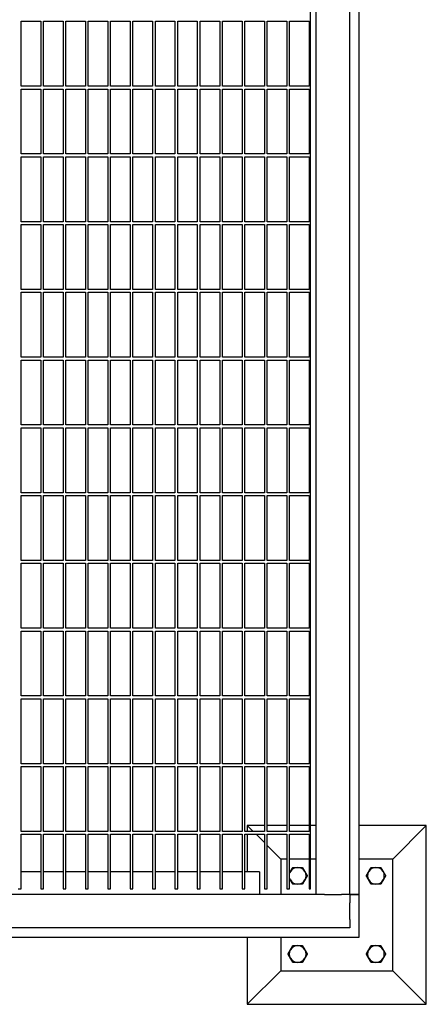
# Model space of a CAD drawing. Header units: inches. Extents: x 5 to 1128, y -85 to 748.
# Tile 663 of 689: x 797 to 815, y 550 to 594. Entities that reach past the tile are written whole.
import ezdxf

# ---------------------------------------------------------------- set-up
doc = ezdxf.new("R2010")
doc.units = ezdxf.units.IN
doc.header["$LTSCALE"] = 32
doc.header["$MEASUREMENT"] = 0
doc.layers.add('Visible (ANSI)', color=7, linetype='Continuous', lineweight=30)

msp = doc.modelspace()

# ---------------------------------------------------------------- linework, layer by layer
at = {"layer": 'Visible (ANSI)'}
for p, q in [((809.86063, 554.85978), (809.86063, 633.35978)), ((811.36063, 554.85978), (811.36063, 632.60978)), ((811.78063, 554.85978), (811.78063, 632.60978)), ((809.61063, 555.10978), (809.61063, 632.0653)), ((796.67313, 591.01603), (796.67313, 593.92228)), ((796.67313, 593.92228), (797.54813, 593.92228)), ((797.54813, 593.92228), (797.54813, 591.01603)), ((797.67313, 591.01603), (797.67313, 593.92228)), ((797.67313, 593.92228), (798.54813, 593.92228)), ((798.54813, 593.92228), (798.54813, 591.01603)), ((798.67313, 591.01603), (798.67313, 593.92228)), ((798.67313, 593.92228), (799.54813, 593.92228)), ((799.54813, 593.92228), (799.54813, 591.01603)), ((799.67313, 591.01603), (799.67313, 593.92228)), ((799.67313, 593.92228), (800.54813, 593.92228)), ((800.54813, 593.92228), (800.54813, 591.01603)), ((800.67313, 591.01603), (800.67313, 593.92228)), ((800.67313, 593.92228), (801.54813, 593.92228)), ((801.54813, 593.92228), (801.54813, 591.01603)), ((801.67313, 591.01603), (801.67313, 593.92228)), ((801.67313, 593.92228), (802.54813, 593.92228)), ((802.54813, 593.92228), (802.54813, 591.01603)), ((802.67313, 591.01603), (802.67313, 593.92228)), ((802.67313, 593.92228), (803.54813, 593.92228)), ((803.54813, 593.92228), (803.54813, 591.01603)), ((803.67313, 591.01603), (803.67313, 593.92228)), ((803.67313, 593.92228), (804.54813, 593.92228)), ((804.54813, 593.92228), (804.54813, 591.01603)), ((804.67313, 591.01603), (804.67313, 593.92228)), ((804.67313, 593.92228), (805.54813, 593.92228)), ((805.54813, 593.92228), (805.54813, 591.01603)), ((805.67313, 591.01603), (805.67313, 593.92228)), ((805.67313, 593.92228), (806.54813, 593.92228)), ((806.54813, 593.92228), (806.54813, 591.01603)), ((806.67313, 591.01603), (806.67313, 593.92228)), ((806.67313, 593.92228), (807.54813, 593.92228)), ((807.54813, 593.92228), (807.54813, 591.01603)), ((807.67313, 591.01603), (807.67313, 593.92228)), ((807.67313, 593.92228), (808.54813, 593.92228)), ((808.54813, 593.92228), (808.54813, 591.01603)), ((808.67313, 591.01603), (808.67313, 593.92228)), ((808.67313, 593.92228), (809.54813, 593.92228)), ((809.54813, 593.92228), (809.54813, 591.01603)), ((797.54813, 591.01603), (796.67313, 591.01603)), ((796.67313, 587.98478), (796.67313, 590.89103)), ((796.67313, 590.89103), (797.54813, 590.89103)), ((797.54813, 590.89103), (797.54813, 587.98478)), ((798.54813, 591.01603), (797.67313, 591.01603)), ((797.67313, 587.98478), (797.67313, 590.89103)), ((797.67313, 590.89103), (798.54813, 590.89103)), ((798.54813, 590.89103), (798.54813, 587.98478)), ((799.54813, 591.01603), (798.67313, 591.01603)), ((798.67313, 587.98478), (798.67313, 590.89103)), ((798.67313, 590.89103), (799.54813, 590.89103)), ((799.54813, 590.89103), (799.54813, 587.98478)), ((800.54813, 591.01603), (799.67313, 591.01603)), ((799.67313, 587.98478), (799.67313, 590.89103)), ((799.67313, 590.89103), (800.54813, 590.89103)), ((800.54813, 590.89103), (800.54813, 587.98478)), ((801.54813, 591.01603), (800.67313, 591.01603)), ((800.67313, 587.98478), (800.67313, 590.89103)), ((800.67313, 590.89103), (801.54813, 590.89103)), ((801.54813, 590.89103), (801.54813, 587.98478)), ((802.54813, 591.01603), (801.67313, 591.01603)), ((801.67313, 587.98478), (801.67313, 590.89103)), ((801.67313, 590.89103), (802.54813, 590.89103)), ((802.54813, 590.89103), (802.54813, 587.98478)), ((803.54813, 591.01603), (802.67313, 591.01603)), ((802.67313, 587.98478), (802.67313, 590.89103)), ((802.67313, 590.89103), (803.54813, 590.89103)), ((803.54813, 590.89103), (803.54813, 587.98478)), ((804.54813, 591.01603), (803.67313, 591.01603)), ((803.67313, 587.98478), (803.67313, 590.89103)), ((803.67313, 590.89103), (804.54813, 590.89103)), ((804.54813, 590.89103), (804.54813, 587.98478)), ((805.54813, 591.01603), (804.67313, 591.01603)), ((804.67313, 587.98478), (804.67313, 590.89103)), ((804.67313, 590.89103), (805.54813, 590.89103)), ((805.54813, 590.89103), (805.54813, 587.98478)), ((806.54813, 591.01603), (805.67313, 591.01603)), ((805.67313, 587.98478), (805.67313, 590.89103)), ((805.67313, 590.89103), (806.54813, 590.89103)), ((806.54813, 590.89103), (806.54813, 587.98478)), ((807.54813, 591.01603), (806.67313, 591.01603)), ((806.67313, 587.98478), (806.67313, 590.89103)), ((806.67313, 590.89103), (807.54813, 590.89103)), ((807.54813, 590.89103), (807.54813, 587.98478)), ((808.54813, 591.01603), (807.67313, 591.01603)), ((807.67313, 587.98478), (807.67313, 590.89103)), ((807.67313, 590.89103), (808.54813, 590.89103)), ((808.54813, 590.89103), (808.54813, 587.98478)), ((809.54813, 591.01603), (808.67313, 591.01603)), ((808.67313, 587.98478), (808.67313, 590.89103)), ((808.67313, 590.89103), (809.54813, 590.89103)), ((809.54813, 590.89103), (809.54813, 587.98478)), ((797.54813, 587.98478), (796.67313, 587.98478)), ((796.67313, 584.95353), (796.67313, 587.85978)), ((796.67313, 587.85978), (797.54813, 587.85978)), ((797.54813, 587.85978), (797.54813, 584.95353)), ((798.54813, 587.98478), (797.67313, 587.98478)), ((797.67313, 584.95353), (797.67313, 587.85978)), ((797.67313, 587.85978), (798.54813, 587.85978)), ((798.54813, 587.85978), (798.54813, 584.95353)), ((799.54813, 587.98478), (798.67313, 587.98478)), ((798.67313, 584.95353), (798.67313, 587.85978)), ((798.67313, 587.85978), (799.54813, 587.85978)), ((799.54813, 587.85978), (799.54813, 584.95353)), ((800.54813, 587.98478), (799.67313, 587.98478)), ((799.67313, 584.95353), (799.67313, 587.85978)), ((799.67313, 587.85978), (800.54813, 587.85978)), ((800.54813, 587.85978), (800.54813, 584.95353)), ((801.54813, 587.98478), (800.67313, 587.98478)), ((800.67313, 584.95353), (800.67313, 587.85978)), ((800.67313, 587.85978), (801.54813, 587.85978)), ((801.54813, 587.85978), (801.54813, 584.95353)), ((802.54813, 587.98478), (801.67313, 587.98478)), ((801.67313, 584.95353), (801.67313, 587.85978)), ((801.67313, 587.85978), (802.54813, 587.85978)), ((802.54813, 587.85978), (802.54813, 584.95353)), ((803.54813, 587.98478), (802.67313, 587.98478)), ((802.67313, 584.95353), (802.67313, 587.85978)), ((802.67313, 587.85978), (803.54813, 587.85978)), ((803.54813, 587.85978), (803.54813, 584.95353)), ((804.54813, 587.98478), (803.67313, 587.98478)), ((803.67313, 584.95353), (803.67313, 587.85978)), ((803.67313, 587.85978), (804.54813, 587.85978)), ((804.54813, 587.85978), (804.54813, 584.95353)), ((805.54813, 587.98478), (804.67313, 587.98478)), ((804.67313, 584.95353), (804.67313, 587.85978)), ((804.67313, 587.85978), (805.54813, 587.85978)), ((805.54813, 587.85978), (805.54813, 584.95353)), ((806.54813, 587.98478), (805.67313, 587.98478)), ((805.67313, 584.95353), (805.67313, 587.85978)), ((805.67313, 587.85978), (806.54813, 587.85978)), ((806.54813, 587.85978), (806.54813, 584.95353)), ((807.54813, 587.98478), (806.67313, 587.98478)), ((806.67313, 584.95353), (806.67313, 587.85978)), ((806.67313, 587.85978), (807.54813, 587.85978)), ((807.54813, 587.85978), (807.54813, 584.95353)), ((808.54813, 587.98478), (807.67313, 587.98478)), ((807.67313, 584.95353), (807.67313, 587.85978)), ((807.67313, 587.85978), (808.54813, 587.85978)), ((808.54813, 587.85978), (808.54813, 584.95353)), ((809.54813, 587.98478), (808.67313, 587.98478)), ((808.67313, 584.95353), (808.67313, 587.85978)), ((808.67313, 587.85978), (809.54813, 587.85978)), ((809.54813, 587.85978), (809.54813, 584.95353)), ((797.54813, 584.95353), (796.67313, 584.95353)), ((796.67313, 581.92228), (796.67313, 584.82853)), ((796.67313, 584.82853), (797.54813, 584.82853)), ((797.54813, 584.82853), (797.54813, 581.92228)), ((798.54813, 584.95353), (797.67313, 584.95353)), ((797.67313, 581.92228), (797.67313, 584.82853)), ((797.67313, 584.82853), (798.54813, 584.82853)), ((798.54813, 584.82853), (798.54813, 581.92228)), ((799.54813, 584.95353), (798.67313, 584.95353)), ((798.67313, 581.92228), (798.67313, 584.82853)), ((798.67313, 584.82853), (799.54813, 584.82853)), ((799.54813, 584.82853), (799.54813, 581.92228)), ((800.54813, 584.95353), (799.67313, 584.95353)), ((799.67313, 581.92228), (799.67313, 584.82853)), ((799.67313, 584.82853), (800.54813, 584.82853)), ((800.54813, 584.82853), (800.54813, 581.92228)), ((801.54813, 584.95353), (800.67313, 584.95353)), ((800.67313, 581.92228), (800.67313, 584.82853)), ((800.67313, 584.82853), (801.54813, 584.82853)), ((801.54813, 584.82853), (801.54813, 581.92228)), ((802.54813, 584.95353), (801.67313, 584.95353)), ((801.67313, 581.92228), (801.67313, 584.82853)), ((801.67313, 584.82853), (802.54813, 584.82853)), ((802.54813, 584.82853), (802.54813, 581.92228)), ((803.54813, 584.95353), (802.67313, 584.95353)), ((802.67313, 581.92228), (802.67313, 584.82853)), ((802.67313, 584.82853), (803.54813, 584.82853)), ((803.54813, 584.82853), (803.54813, 581.92228)), ((804.54813, 584.95353), (803.67313, 584.95353)), ((803.67313, 581.92228), (803.67313, 584.82853)), ((803.67313, 584.82853), (804.54813, 584.82853)), ((804.54813, 584.82853), (804.54813, 581.92228)), ((805.54813, 584.95353), (804.67313, 584.95353)), ((804.67313, 581.92228), (804.67313, 584.82853)), ((804.67313, 584.82853), (805.54813, 584.82853)), ((805.54813, 584.82853), (805.54813, 581.92228)), ((806.54813, 584.95353), (805.67313, 584.95353)), ((805.67313, 581.92228), (805.67313, 584.82853)), ((805.67313, 584.82853), (806.54813, 584.82853)), ((806.54813, 584.82853), (806.54813, 581.92228)), ((807.54813, 584.95353), (806.67313, 584.95353)), ((806.67313, 581.92228), (806.67313, 584.82853)), ((806.67313, 584.82853), (807.54813, 584.82853)), ((807.54813, 584.82853), (807.54813, 581.92228)), ((808.54813, 584.95353), (807.67313, 584.95353)), ((807.67313, 581.92228), (807.67313, 584.82853)), ((807.67313, 584.82853), (808.54813, 584.82853)), ((808.54813, 584.82853), (808.54813, 581.92228)), ((809.54813, 584.95353), (808.67313, 584.95353)), ((808.67313, 581.92228), (808.67313, 584.82853)), ((808.67313, 584.82853), (809.54813, 584.82853)), ((809.54813, 584.82853), (809.54813, 581.92228)), ((797.54813, 581.92228), (796.67313, 581.92228)), ((796.67313, 578.89103), (796.67313, 581.79728)), ((796.67313, 581.79728), (797.54813, 581.79728)), ((797.54813, 581.79728), (797.54813, 578.89103)), ((798.54813, 581.92228), (797.67313, 581.92228)), ((797.67313, 578.89103), (797.67313, 581.79728)), ((797.67313, 581.79728), (798.54813, 581.79728)), ((798.54813, 581.79728), (798.54813, 578.89103)), ((799.54813, 581.92228), (798.67313, 581.92228)), ((798.67313, 578.89103), (798.67313, 581.79728)), ((798.67313, 581.79728), (799.54813, 581.79728)), ((799.54813, 581.79728), (799.54813, 578.89103)), ((800.54813, 581.92228), (799.67313, 581.92228)), ((799.67313, 578.89103), (799.67313, 581.79728)), ((799.67313, 581.79728), (800.54813, 581.79728)), ((800.54813, 581.79728), (800.54813, 578.89103)), ((801.54813, 581.92228), (800.67313, 581.92228)), ((800.67313, 578.89103), (800.67313, 581.79728)), ((800.67313, 581.79728), (801.54813, 581.79728)), ((801.54813, 581.79728), (801.54813, 578.89103)), ((802.54813, 581.92228), (801.67313, 581.92228)), ((801.67313, 578.89103), (801.67313, 581.79728)), ((801.67313, 581.79728), (802.54813, 581.79728)), ((802.54813, 581.79728), (802.54813, 578.89103)), ((803.54813, 581.92228), (802.67313, 581.92228)), ((802.67313, 578.89103), (802.67313, 581.79728)), ((802.67313, 581.79728), (803.54813, 581.79728)), ((803.54813, 581.79728), (803.54813, 578.89103)), ((804.54813, 581.92228), (803.67313, 581.92228)), ((803.67313, 578.89103), (803.67313, 581.79728)), ((803.67313, 581.79728), (804.54813, 581.79728)), ((804.54813, 581.79728), (804.54813, 578.89103)), ((805.54813, 581.92228), (804.67313, 581.92228)), ((804.67313, 578.89103), (804.67313, 581.79728)), ((804.67313, 581.79728), (805.54813, 581.79728)), ((805.54813, 581.79728), (805.54813, 578.89103)), ((806.54813, 581.92228), (805.67313, 581.92228)), ((805.67313, 578.89103), (805.67313, 581.79728)), ((805.67313, 581.79728), (806.54813, 581.79728)), ((806.54813, 581.79728), (806.54813, 578.89103)), ((807.54813, 581.92228), (806.67313, 581.92228)), ((806.67313, 578.89103), (806.67313, 581.79728)), ((806.67313, 581.79728), (807.54813, 581.79728)), ((807.54813, 581.79728), (807.54813, 578.89103)), ((808.54813, 581.92228), (807.67313, 581.92228)), ((807.67313, 578.89103), (807.67313, 581.79728)), ((807.67313, 581.79728), (808.54813, 581.79728)), ((808.54813, 581.79728), (808.54813, 578.89103)), ((809.54813, 581.92228), (808.67313, 581.92228)), ((808.67313, 578.89103), (808.67313, 581.79728)), ((808.67313, 581.79728), (809.54813, 581.79728)), ((809.54813, 581.79728), (809.54813, 578.89103)), ((797.54813, 578.89103), (796.67313, 578.89103)), ((798.54813, 578.89103), (797.67313, 578.89103)), ((799.54813, 578.89103), (798.67313, 578.89103)), ((800.54813, 578.89103), (799.67313, 578.89103)), ((801.54813, 578.89103), (800.67313, 578.89103)), ((802.54813, 578.89103), (801.67313, 578.89103)), ((803.54813, 578.89103), (802.67313, 578.89103)), ((804.54813, 578.89103), (803.67313, 578.89103)), ((805.54813, 578.89103), (804.67313, 578.89103)), ((806.54813, 578.89103), (805.67313, 578.89103)), ((807.54813, 578.89103), (806.67313, 578.89103)), ((808.54813, 578.89103), (807.67313, 578.89103)), ((809.54813, 578.89103), (808.67313, 578.89103)), ((796.67313, 575.85978), (796.67313, 578.76603)), ((796.67313, 578.76603), (797.54813, 578.76603)), ((797.54813, 578.76603), (797.54813, 575.85978)), ((797.67313, 575.85978), (797.67313, 578.76603)), ((797.67313, 578.76603), (798.54813, 578.76603)), ((798.54813, 578.76603), (798.54813, 575.85978)), ((798.67313, 575.85978), (798.67313, 578.76603)), ((798.67313, 578.76603), (799.54813, 578.76603)), ((799.54813, 578.76603), (799.54813, 575.85978)), ((799.67313, 575.85978), (799.67313, 578.76603)), ((799.67313, 578.76603), (800.54813, 578.76603)), ((800.54813, 578.76603), (800.54813, 575.85978)), ((800.67313, 575.85978), (800.67313, 578.76603)), ((800.67313, 578.76603), (801.54813, 578.76603)), ((801.54813, 578.76603), (801.54813, 575.85978)), ((801.67313, 575.85978), (801.67313, 578.76603)), ((801.67313, 578.76603), (802.54813, 578.76603)), ((802.54813, 578.76603), (802.54813, 575.85978)), ((802.67313, 575.85978), (802.67313, 578.76603)), ((802.67313, 578.76603), (803.54813, 578.76603)), ((803.54813, 578.76603), (803.54813, 575.85978)), ((803.67313, 575.85978), (803.67313, 578.76603)), ((803.67313, 578.76603), (804.54813, 578.76603)), ((804.54813, 578.76603), (804.54813, 575.85978)), ((804.67313, 575.85978), (804.67313, 578.76603)), ((804.67313, 578.76603), (805.54813, 578.76603)), ((805.54813, 578.76603), (805.54813, 575.85978)), ((805.67313, 575.85978), (805.67313, 578.76603)), ((805.67313, 578.76603), (806.54813, 578.76603)), ((806.54813, 578.76603), (806.54813, 575.85978)), ((806.67313, 575.85978), (806.67313, 578.76603)), ((806.67313, 578.76603), (807.54813, 578.76603)), ((807.54813, 578.76603), (807.54813, 575.85978)), ((807.67313, 575.85978), (807.67313, 578.76603)), ((807.67313, 578.76603), (808.54813, 578.76603)), ((808.54813, 578.76603), (808.54813, 575.85978)), ((808.67313, 575.85978), (808.67313, 578.76603)), ((808.67313, 578.76603), (809.54813, 578.76603)), ((809.54813, 578.76603), (809.54813, 575.85978)), ((797.54813, 575.85978), (796.67313, 575.85978)), ((798.54813, 575.85978), (797.67313, 575.85978)), ((799.54813, 575.85978), (798.67313, 575.85978)), ((800.54813, 575.85978), (799.67313, 575.85978)), ((801.54813, 575.85978), (800.67313, 575.85978)), ((802.54813, 575.85978), (801.67313, 575.85978)), ((803.54813, 575.85978), (802.67313, 575.85978)), ((804.54813, 575.85978), (803.67313, 575.85978)), ((805.54813, 575.85978), (804.67313, 575.85978)), ((806.54813, 575.85978), (805.67313, 575.85978)), ((807.54813, 575.85978), (806.67313, 575.85978)), ((808.54813, 575.85978), (807.67313, 575.85978)), ((809.54813, 575.85978), (808.67313, 575.85978)), ((796.67313, 572.82853), (796.67313, 575.73478)), ((796.67313, 575.73478), (797.54813, 575.73478)), ((797.54813, 575.73478), (797.54813, 572.82853)), ((797.67313, 572.82853), (797.67313, 575.73478)), ((797.67313, 575.73478), (798.54813, 575.73478)), ((798.54813, 575.73478), (798.54813, 572.82853)), ((798.67313, 572.82853), (798.67313, 575.73478)), ((798.67313, 575.73478), (799.54813, 575.73478)), ((799.54813, 575.73478), (799.54813, 572.82853)), ((799.67313, 572.82853), (799.67313, 575.73478)), ((799.67313, 575.73478), (800.54813, 575.73478)), ((800.54813, 575.73478), (800.54813, 572.82853)), ((800.67313, 572.82853), (800.67313, 575.73478)), ((800.67313, 575.73478), (801.54813, 575.73478)), ((801.54813, 575.73478), (801.54813, 572.82853)), ((801.67313, 572.82853), (801.67313, 575.73478)), ((801.67313, 575.73478), (802.54813, 575.73478)), ((802.54813, 575.73478), (802.54813, 572.82853)), ((802.67313, 572.82853), (802.67313, 575.73478)), ((802.67313, 575.73478), (803.54813, 575.73478)), ((803.54813, 575.73478), (803.54813, 572.82853)), ((803.67313, 572.82853), (803.67313, 575.73478)), ((803.67313, 575.73478), (804.54813, 575.73478)), ((804.54813, 575.73478), (804.54813, 572.82853)), ((804.67313, 572.82853), (804.67313, 575.73478)), ((804.67313, 575.73478), (805.54813, 575.73478)), ((805.54813, 575.73478), (805.54813, 572.82853)), ((805.67313, 572.82853), (805.67313, 575.73478)), ((805.67313, 575.73478), (806.54813, 575.73478)), ((806.54813, 575.73478), (806.54813, 572.82853)), ((806.67313, 572.82853), (806.67313, 575.73478)), ((806.67313, 575.73478), (807.54813, 575.73478)), ((807.54813, 575.73478), (807.54813, 572.82853)), ((807.67313, 572.82853), (807.67313, 575.73478)), ((807.67313, 575.73478), (808.54813, 575.73478)), ((808.54813, 575.73478), (808.54813, 572.82853)), ((808.67313, 572.82853), (808.67313, 575.73478)), ((808.67313, 575.73478), (809.54813, 575.73478)), ((809.54813, 575.73478), (809.54813, 572.82853)), ((797.54813, 572.82853), (796.67313, 572.82853)), ((796.67313, 569.79728), (796.67313, 572.70353)), ((796.67313, 572.70353), (797.54813, 572.70353)), ((797.54813, 572.70353), (797.54813, 569.79728)), ((798.54813, 572.82853), (797.67313, 572.82853)), ((797.67313, 569.79728), (797.67313, 572.70353)), ((797.67313, 572.70353), (798.54813, 572.70353)), ((798.54813, 572.70353), (798.54813, 569.79728)), ((799.54813, 572.82853), (798.67313, 572.82853)), ((798.67313, 569.79728), (798.67313, 572.70353)), ((798.67313, 572.70353), (799.54813, 572.70353)), ((799.54813, 572.70353), (799.54813, 569.79728)), ((800.54813, 572.82853), (799.67313, 572.82853)), ((799.67313, 569.79728), (799.67313, 572.70353)), ((799.67313, 572.70353), (800.54813, 572.70353)), ((800.54813, 572.70353), (800.54813, 569.79728)), ((801.54813, 572.82853), (800.67313, 572.82853)), ((800.67313, 569.79728), (800.67313, 572.70353)), ((800.67313, 572.70353), (801.54813, 572.70353)), ((801.54813, 572.70353), (801.54813, 569.79728)), ((802.54813, 572.82853), (801.67313, 572.82853)), ((801.67313, 569.79728), (801.67313, 572.70353)), ((801.67313, 572.70353), (802.54813, 572.70353)), ((802.54813, 572.70353), (802.54813, 569.79728)), ((803.54813, 572.82853), (802.67313, 572.82853)), ((802.67313, 569.79728), (802.67313, 572.70353)), ((802.67313, 572.70353), (803.54813, 572.70353)), ((803.54813, 572.70353), (803.54813, 569.79728)), ((804.54813, 572.82853), (803.67313, 572.82853)), ((803.67313, 569.79728), (803.67313, 572.70353)), ((803.67313, 572.70353), (804.54813, 572.70353)), ((804.54813, 572.70353), (804.54813, 569.79728)), ((805.54813, 572.82853), (804.67313, 572.82853)), ((804.67313, 569.79728), (804.67313, 572.70353)), ((804.67313, 572.70353), (805.54813, 572.70353)), ((805.54813, 572.70353), (805.54813, 569.79728)), ((806.54813, 572.82853), (805.67313, 572.82853)), ((805.67313, 569.79728), (805.67313, 572.70353)), ((805.67313, 572.70353), (806.54813, 572.70353)), ((806.54813, 572.70353), (806.54813, 569.79728)), ((807.54813, 572.82853), (806.67313, 572.82853)), ((806.67313, 569.79728), (806.67313, 572.70353)), ((806.67313, 572.70353), (807.54813, 572.70353)), ((807.54813, 572.70353), (807.54813, 569.79728)), ((808.54813, 572.82853), (807.67313, 572.82853)), ((807.67313, 569.79728), (807.67313, 572.70353)), ((807.67313, 572.70353), (808.54813, 572.70353)), ((808.54813, 572.70353), (808.54813, 569.79728)), ((809.54813, 572.82853), (808.67313, 572.82853)), ((808.67313, 569.79728), (808.67313, 572.70353)), ((808.67313, 572.70353), (809.54813, 572.70353)), ((809.54813, 572.70353), (809.54813, 569.79728)), ((797.54813, 569.79728), (796.67313, 569.79728)), ((796.67313, 566.76603), (796.67313, 569.67228)), ((796.67313, 569.67228), (797.54813, 569.67228)), ((797.54813, 569.67228), (797.54813, 566.76603)), ((798.54813, 569.79728), (797.67313, 569.79728)), ((797.67313, 566.76603), (797.67313, 569.67228)), ((797.67313, 569.67228), (798.54813, 569.67228)), ((798.54813, 569.67228), (798.54813, 566.76603)), ((799.54813, 569.79728), (798.67313, 569.79728)), ((798.67313, 566.76603), (798.67313, 569.67228)), ((798.67313, 569.67228), (799.54813, 569.67228)), ((799.54813, 569.67228), (799.54813, 566.76603)), ((800.54813, 569.79728), (799.67313, 569.79728)), ((799.67313, 566.76603), (799.67313, 569.67228)), ((799.67313, 569.67228), (800.54813, 569.67228)), ((800.54813, 569.67228), (800.54813, 566.76603)), ((801.54813, 569.79728), (800.67313, 569.79728)), ((800.67313, 566.76603), (800.67313, 569.67228)), ((800.67313, 569.67228), (801.54813, 569.67228)), ((801.54813, 569.67228), (801.54813, 566.76603)), ((802.54813, 569.79728), (801.67313, 569.79728)), ((801.67313, 566.76603), (801.67313, 569.67228)), ((801.67313, 569.67228), (802.54813, 569.67228)), ((802.54813, 569.67228), (802.54813, 566.76603)), ((803.54813, 569.79728), (802.67313, 569.79728)), ((802.67313, 566.76603), (802.67313, 569.67228)), ((802.67313, 569.67228), (803.54813, 569.67228)), ((803.54813, 569.67228), (803.54813, 566.76603)), ((804.54813, 569.79728), (803.67313, 569.79728)), ((803.67313, 566.76603), (803.67313, 569.67228)), ((803.67313, 569.67228), (804.54813, 569.67228)), ((804.54813, 569.67228), (804.54813, 566.76603)), ((805.54813, 569.79728), (804.67313, 569.79728)), ((804.67313, 566.76603), (804.67313, 569.67228)), ((804.67313, 569.67228), (805.54813, 569.67228)), ((805.54813, 569.67228), (805.54813, 566.76603)), ((806.54813, 569.79728), (805.67313, 569.79728)), ((805.67313, 566.76603), (805.67313, 569.67228)), ((805.67313, 569.67228), (806.54813, 569.67228)), ((806.54813, 569.67228), (806.54813, 566.76603)), ((807.54813, 569.79728), (806.67313, 569.79728)), ((806.67313, 566.76603), (806.67313, 569.67228)), ((806.67313, 569.67228), (807.54813, 569.67228)), ((807.54813, 569.67228), (807.54813, 566.76603)), ((808.54813, 569.79728), (807.67313, 569.79728)), ((807.67313, 566.76603), (807.67313, 569.67228)), ((807.67313, 569.67228), (808.54813, 569.67228)), ((808.54813, 569.67228), (808.54813, 566.76603)), ((809.54813, 569.79728), (808.67313, 569.79728)), ((808.67313, 566.76603), (808.67313, 569.67228)), ((808.67313, 569.67228), (809.54813, 569.67228)), ((809.54813, 569.67228), (809.54813, 566.76603)), ((797.54813, 566.76603), (796.67313, 566.76603)), ((796.67313, 563.73478), (796.67313, 566.64103)), ((796.67313, 566.64103), (797.54813, 566.64103)), ((797.54813, 566.64103), (797.54813, 563.73478)), ((798.54813, 566.76603), (797.67313, 566.76603)), ((797.67313, 563.73478), (797.67313, 566.64103)), ((797.67313, 566.64103), (798.54813, 566.64103)), ((798.54813, 566.64103), (798.54813, 563.73478)), ((799.54813, 566.76603), (798.67313, 566.76603)), ((798.67313, 563.73478), (798.67313, 566.64103)), ((798.67313, 566.64103), (799.54813, 566.64103)), ((799.54813, 566.64103), (799.54813, 563.73478)), ((800.54813, 566.76603), (799.67313, 566.76603)), ((799.67313, 563.73478), (799.67313, 566.64103)), ((799.67313, 566.64103), (800.54813, 566.64103)), ((800.54813, 566.64103), (800.54813, 563.73478)), ((801.54813, 566.76603), (800.67313, 566.76603)), ((800.67313, 563.73478), (800.67313, 566.64103)), ((800.67313, 566.64103), (801.54813, 566.64103)), ((801.54813, 566.64103), (801.54813, 563.73478)), ((802.54813, 566.76603), (801.67313, 566.76603)), ((801.67313, 563.73478), (801.67313, 566.64103)), ((801.67313, 566.64103), (802.54813, 566.64103)), ((802.54813, 566.64103), (802.54813, 563.73478)), ((803.54813, 566.76603), (802.67313, 566.76603)), ((802.67313, 563.73478), (802.67313, 566.64103)), ((802.67313, 566.64103), (803.54813, 566.64103)), ((803.54813, 566.64103), (803.54813, 563.73478)), ((804.54813, 566.76603), (803.67313, 566.76603)), ((803.67313, 563.73478), (803.67313, 566.64103)), ((803.67313, 566.64103), (804.54813, 566.64103)), ((804.54813, 566.64103), (804.54813, 563.73478)), ((805.54813, 566.76603), (804.67313, 566.76603)), ((804.67313, 563.73478), (804.67313, 566.64103)), ((804.67313, 566.64103), (805.54813, 566.64103)), ((805.54813, 566.64103), (805.54813, 563.73478)), ((806.54813, 566.76603), (805.67313, 566.76603)), ((805.67313, 563.73478), (805.67313, 566.64103)), ((805.67313, 566.64103), (806.54813, 566.64103)), ((806.54813, 566.64103), (806.54813, 563.73478)), ((807.54813, 566.76603), (806.67313, 566.76603)), ((806.67313, 563.73478), (806.67313, 566.64103)), ((806.67313, 566.64103), (807.54813, 566.64103)), ((807.54813, 566.64103), (807.54813, 563.73478)), ((808.54813, 566.76603), (807.67313, 566.76603)), ((807.67313, 563.73478), (807.67313, 566.64103)), ((807.67313, 566.64103), (808.54813, 566.64103)), ((808.54813, 566.64103), (808.54813, 563.73478)), ((809.54813, 566.76603), (808.67313, 566.76603)), ((808.67313, 563.73478), (808.67313, 566.64103)), ((808.67313, 566.64103), (809.54813, 566.64103)), ((809.54813, 566.64103), (809.54813, 563.73478)), ((797.54813, 563.73478), (796.67313, 563.73478)), ((796.67313, 560.70353), (796.67313, 563.60978)), ((796.67313, 563.60978), (797.54813, 563.60978)), ((797.54813, 563.60978), (797.54813, 560.70353)), ((798.54813, 563.73478), (797.67313, 563.73478)), ((797.67313, 560.70353), (797.67313, 563.60978)), ((797.67313, 563.60978), (798.54813, 563.60978)), ((798.54813, 563.60978), (798.54813, 560.70353)), ((799.54813, 563.73478), (798.67313, 563.73478)), ((798.67313, 560.70353), (798.67313, 563.60978)), ((798.67313, 563.60978), (799.54813, 563.60978)), ((799.54813, 563.60978), (799.54813, 560.70353)), ((800.54813, 563.73478), (799.67313, 563.73478)), ((799.67313, 560.70353), (799.67313, 563.60978)), ((799.67313, 563.60978), (800.54813, 563.60978)), ((800.54813, 563.60978), (800.54813, 560.70353)), ((801.54813, 563.73478), (800.67313, 563.73478)), ((800.67313, 560.70353), (800.67313, 563.60978)), ((800.67313, 563.60978), (801.54813, 563.60978)), ((801.54813, 563.60978), (801.54813, 560.70353)), ((802.54813, 563.73478), (801.67313, 563.73478)), ((801.67313, 560.70353), (801.67313, 563.60978)), ((801.67313, 563.60978), (802.54813, 563.60978)), ((802.54813, 563.60978), (802.54813, 560.70353)), ((803.54813, 563.73478), (802.67313, 563.73478)), ((802.67313, 560.70353), (802.67313, 563.60978)), ((802.67313, 563.60978), (803.54813, 563.60978)), ((803.54813, 563.60978), (803.54813, 560.70353)), ((804.54813, 563.73478), (803.67313, 563.73478)), ((803.67313, 560.70353), (803.67313, 563.60978)), ((803.67313, 563.60978), (804.54813, 563.60978)), ((804.54813, 563.60978), (804.54813, 560.70353)), ((805.54813, 563.73478), (804.67313, 563.73478)), ((804.67313, 560.70353), (804.67313, 563.60978)), ((804.67313, 563.60978), (805.54813, 563.60978)), ((805.54813, 563.60978), (805.54813, 560.70353)), ((806.54813, 563.73478), (805.67313, 563.73478)), ((805.67313, 560.70353), (805.67313, 563.60978)), ((805.67313, 563.60978), (806.54813, 563.60978)), ((806.54813, 563.60978), (806.54813, 560.70353)), ((807.54813, 563.73478), (806.67313, 563.73478)), ((806.67313, 560.70353), (806.67313, 563.60978)), ((806.67313, 563.60978), (807.54813, 563.60978)), ((807.54813, 563.60978), (807.54813, 560.70353)), ((808.54813, 563.73478), (807.67313, 563.73478)), ((807.67313, 560.70353), (807.67313, 563.60978)), ((807.67313, 563.60978), (808.54813, 563.60978)), ((808.54813, 563.60978), (808.54813, 560.70353)), ((809.54813, 563.73478), (808.67313, 563.73478)), ((808.67313, 560.70353), (808.67313, 563.60978)), ((808.67313, 563.60978), (809.54813, 563.60978)), ((809.54813, 563.60978), (809.54813, 560.70353)), ((797.54813, 560.70353), (796.67313, 560.70353)), ((796.67313, 557.67228), (796.67313, 560.57853)), ((796.67313, 560.57853), (797.54813, 560.57853)), ((797.54813, 560.57853), (797.54813, 557.67228)), ((798.54813, 560.70353), (797.67313, 560.70353)), ((797.67313, 557.67228), (797.67313, 560.57853)), ((797.67313, 560.57853), (798.54813, 560.57853)), ((798.54813, 560.57853), (798.54813, 557.67228)), ((799.54813, 560.70353), (798.67313, 560.70353)), ((798.67313, 557.67228), (798.67313, 560.57853)), ((798.67313, 560.57853), (799.54813, 560.57853)), ((799.54813, 560.57853), (799.54813, 557.67228)), ((800.54813, 560.70353), (799.67313, 560.70353)), ((799.67313, 557.67228), (799.67313, 560.57853)), ((799.67313, 560.57853), (800.54813, 560.57853)), ((800.54813, 560.57853), (800.54813, 557.67228)), ((801.54813, 560.70353), (800.67313, 560.70353)), ((800.67313, 557.67228), (800.67313, 560.57853)), ((800.67313, 560.57853), (801.54813, 560.57853)), ((801.54813, 560.57853), (801.54813, 557.67228)), ((802.54813, 560.70353), (801.67313, 560.70353)), ((801.67313, 557.67228), (801.67313, 560.57853)), ((801.67313, 560.57853), (802.54813, 560.57853)), ((802.54813, 560.57853), (802.54813, 557.67228)), ((803.54813, 560.70353), (802.67313, 560.70353)), ((802.67313, 557.67228), (802.67313, 560.57853)), ((802.67313, 560.57853), (803.54813, 560.57853)), ((803.54813, 560.57853), (803.54813, 557.67228)), ((804.54813, 560.70353), (803.67313, 560.70353)), ((803.67313, 557.67228), (803.67313, 560.57853)), ((803.67313, 560.57853), (804.54813, 560.57853)), ((804.54813, 560.57853), (804.54813, 557.67228)), ((805.54813, 560.70353), (804.67313, 560.70353)), ((804.67313, 557.67228), (804.67313, 560.57853)), ((804.67313, 560.57853), (805.54813, 560.57853)), ((805.54813, 560.57853), (805.54813, 557.67228)), ((806.54813, 560.70353), (805.67313, 560.70353)), ((805.67313, 557.67228), (805.67313, 560.57853)), ((805.67313, 560.57853), (806.54813, 560.57853)), ((806.54813, 560.57853), (806.54813, 557.67228)), ((807.54813, 560.70353), (806.67313, 560.70353)), ((806.67313, 557.67228), (806.67313, 560.57853)), ((806.67313, 560.57853), (807.54813, 560.57853)), ((807.54813, 560.57853), (807.54813, 557.67228)), ((808.54813, 560.70353), (807.67313, 560.70353)), ((807.67313, 557.67228), (807.67313, 560.57853)), ((807.67313, 560.57853), (808.54813, 560.57853)), ((808.54813, 560.57853), (808.54813, 557.67228)), ((809.54813, 560.70353), (808.67313, 560.70353)), ((808.67313, 557.67228), (808.67313, 560.57853)), ((808.67313, 560.57853), (809.54813, 560.57853)), ((809.54813, 560.57853), (809.54813, 557.67228)), ((807.54813, 557.93978), (806.78063, 557.93978)), ((807.04813, 557.67228), (806.78063, 557.93978)), ((806.78063, 557.93978), (806.78063, 557.67228)), ((808.54813, 557.93978), (807.67313, 557.93978)), ((809.54813, 557.93978), (808.67313, 557.93978)), ((809.86063, 557.93978), (809.61063, 557.93978)), ((814.78063, 557.93978), (811.78063, 557.93978)), ((813.28063, 556.43978), (814.78063, 557.93978)), ((814.78063, 549.93978), (814.78063, 557.93978)), ((797.54813, 557.67228), (796.67313, 557.67228)), ((796.67313, 555.10978), (796.67313, 557.54728)), ((796.67313, 557.54728), (797.54813, 557.54728)), ((797.54813, 557.54728), (797.54813, 555.10978)), ((798.54813, 557.67228), (797.67313, 557.67228)), ((797.67313, 555.10978), (797.67313, 557.54728)), ((797.67313, 557.54728), (798.54813, 557.54728)), ((798.54813, 557.54728), (798.54813, 555.10978)), ((799.54813, 557.67228), (798.67313, 557.67228)), ((798.67313, 555.10978), (798.67313, 557.54728)), ((798.67313, 557.54728), (799.54813, 557.54728)), ((799.54813, 557.54728), (799.54813, 555.10978)), ((800.54813, 557.67228), (799.67313, 557.67228)), ((799.67313, 555.10978), (799.67313, 557.54728)), ((799.67313, 557.54728), (800.54813, 557.54728)), ((800.54813, 557.54728), (800.54813, 555.10978)), ((801.54813, 557.67228), (800.67313, 557.67228)), ((800.67313, 555.10978), (800.67313, 557.54728)), ((800.67313, 557.54728), (801.54813, 557.54728)), ((801.54813, 557.54728), (801.54813, 555.10978)), ((802.54813, 557.67228), (801.67313, 557.67228)), ((801.67313, 555.10978), (801.67313, 557.54728)), ((801.67313, 557.54728), (802.54813, 557.54728)), ((802.54813, 557.54728), (802.54813, 555.10978)), ((803.54813, 557.67228), (802.67313, 557.67228)), ((802.67313, 555.10978), (802.67313, 557.54728)), ((802.67313, 557.54728), (803.54813, 557.54728)), ((803.54813, 557.54728), (803.54813, 555.10978)), ((804.54813, 557.67228), (803.67313, 557.67228)), ((803.67313, 555.10978), (803.67313, 557.54728)), ((803.67313, 557.54728), (804.54813, 557.54728)), ((804.54813, 557.54728), (804.54813, 555.10978)), ((805.54813, 557.67228), (804.67313, 557.67228)), ((804.67313, 555.10978), (804.67313, 557.54728)), ((804.67313, 557.54728), (805.54813, 557.54728)), ((805.54813, 557.54728), (805.54813, 555.10978)), ((806.54813, 557.67228), (805.67313, 557.67228)), ((805.67313, 555.10978), (805.67313, 557.54728)), ((805.67313, 557.54728), (806.54813, 557.54728)), ((806.54813, 557.54728), (806.54813, 555.10978)), ((807.54813, 557.67228), (806.67313, 557.67228)), ((806.67313, 555.10978), (806.67313, 557.54728)), ((806.67313, 557.54728), (807.54813, 557.54728)), ((806.78063, 557.54728), (806.78063, 555.85978)), ((807.54813, 557.17228), (807.17313, 557.54728)), ((807.54813, 557.54728), (807.54813, 555.10978)), ((808.54813, 557.67228), (807.67313, 557.67228)), ((807.67313, 555.10978), (807.67313, 557.54728)), ((807.67313, 557.54728), (808.54813, 557.54728)), ((808.54813, 557.54728), (808.54813, 555.10978)), ((809.54813, 557.67228), (808.67313, 557.67228)), ((808.67313, 555.10978), (808.67313, 557.54728)), ((808.67313, 557.54728), (809.54813, 557.54728)), ((809.54813, 557.54728), (809.54813, 555.10978)), ((808.28063, 556.43978), (807.67313, 557.04728)), ((808.28063, 556.43978), (808.28063, 554.85978)), ((808.54813, 556.43978), (808.28063, 556.43978)), ((809.54813, 556.43978), (808.67313, 556.43978)), ((809.86063, 556.43978), (809.61063, 556.43978)), ((813.28063, 556.43978), (811.78063, 556.43978)), ((813.28063, 551.43978), (813.28063, 556.43978)), ((797.54813, 555.85978), (796.67313, 555.85978)), ((798.54813, 555.85978), (797.67313, 555.85978)), ((799.54813, 555.85978), (798.67313, 555.85978)), ((800.54813, 555.85978), (799.67313, 555.85978)), ((801.54813, 555.85978), (800.67313, 555.85978)), ((802.54813, 555.85978), (801.67313, 555.85978)), ((803.54813, 555.85978), (802.67313, 555.85978)), ((804.54813, 555.85978), (803.67313, 555.85978)), ((805.54813, 555.85978), (804.67313, 555.85978)), ((806.54813, 555.85978), (805.67313, 555.85978)), ((807.32063, 555.85978), (806.67313, 555.85978)), ((807.32063, 555.85978), (807.32063, 554.85978)), ((796.54813, 555.10978), (796.67313, 555.10978)), ((797.54813, 555.10978), (797.67313, 555.10978)), ((798.54813, 555.10978), (798.67313, 555.10978)), ((799.54813, 555.10978), (799.67313, 555.10978)), ((800.54813, 555.10978), (800.67313, 555.10978)), ((801.54813, 555.10978), (801.67313, 555.10978)), ((802.54813, 555.10978), (802.67313, 555.10978)), ((803.54813, 555.10978), (803.67313, 555.10978)), ((804.54813, 555.10978), (804.67313, 555.10978)), ((805.54813, 555.10978), (805.67313, 555.10978)), ((806.54813, 555.10978), (806.67313, 555.10978)), ((807.54813, 555.10978), (807.67313, 555.10978)), ((808.54813, 555.10978), (808.67313, 555.10978)), ((809.54813, 555.10978), (809.61063, 555.10978)), ((809.86063, 554.85978), (771.86063, 554.85978)), ((810.23563, 554.85978), (809.86063, 554.85978)), ((810.23563, 554.85978), (810.98563, 554.85978)), ((811.36063, 554.85978), (810.98563, 554.85978)), ((811.78063, 554.85978), (811.36063, 554.85978)), ((811.36063, 554.85978), (811.78063, 554.85978)), ((811.36063, 554.85978), (811.36063, 554.48478)), ((811.78063, 552.93978), (811.78063, 554.85978)), ((811.36063, 553.73478), (811.36063, 554.48478)), ((811.36063, 553.35978), (771.86063, 553.35978)), ((811.36063, 553.73478), (811.36063, 553.35978)), ((766.78063, 552.93978), (811.78063, 552.93978)), ((806.78063, 552.93978), (806.78063, 549.93978)), ((808.28063, 552.93978), (808.28063, 551.43978)), ((808.28063, 551.43978), (806.78063, 549.93978)), ((808.28063, 551.43978), (813.28063, 551.43978)), ((813.28063, 551.43978), (814.78063, 549.93978)), ((806.78063, 549.93978), (814.78063, 549.93978))]:
    msp.add_line(p, q, dxfattribs=at)
for centre, start, end in [((809.03063, 555.68978), 90, 150), ((809.03063, 555.68978), 30, 90), ((812.53063, 555.68978), 90, 150), ((812.53063, 555.68978), 30, 90), ((809.03063, 555.68978), 150, 162.427054), ((809.03063, 555.68978), 197.572946, 210), ((809.03063, 555.68978), 330, 30), ((812.53063, 555.68978), 150, 210), ((812.53063, 555.68978), 330, 30), ((809.03063, 555.68978), 210, 270), ((809.03063, 555.68978), 270, 330), ((812.53063, 555.68978), 210, 270), ((812.53063, 555.68978), 270, 330), ((809.03063, 552.18978), 90, 150), ((809.03063, 552.18978), 30, 90), ((812.53063, 552.18978), 90, 150), ((812.53063, 552.18978), 30, 90), ((809.03063, 552.18978), 150, 210), ((809.03063, 552.18978), 210, 270), ((809.03063, 552.18978), 270, 330), ((809.03063, 552.18978), 330, 30), ((812.53063, 552.18978), 150, 210), ((812.53063, 552.18978), 210, 270), ((812.53063, 552.18978), 270, 330), ((812.53063, 552.18978), 330, 30)]:
    msp.add_arc(centre, 0.375, start, end, dxfattribs=at)
for points, weights in [([(808.70587, 555.87728), (808.75611, 555.9643), (808.81413, 556.06478)], [1, 1.0379548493, 1]), ([(808.81413, 556.06478), (808.93015, 556.06478), (809.03063, 556.06478)], [1, 1.0379548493, 1]), ([(809.03063, 556.06478), (809.13111, 556.06478), (809.24714, 556.06478)], [1, 1.0379548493, 1]), ([(809.24714, 556.06478), (809.30515, 555.9643), (809.35539, 555.87728)], [1, 1.0379548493, 1]), ([(812.20587, 555.87728), (812.25611, 555.9643), (812.31413, 556.06478)], [1, 1.0379548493, 1]), ([(812.31413, 556.06478), (812.43015, 556.06478), (812.53063, 556.06478)], [1, 1.0379548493, 1]), ([(812.53063, 556.06478), (812.63111, 556.06478), (812.74714, 556.06478)], [1, 1.0379548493, 1]), ([(812.74714, 556.06478), (812.80515, 555.9643), (812.85539, 555.87728)], [1, 1.0379548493, 1]), ([(808.67313, 555.82057), (808.68963, 555.84914), (808.70587, 555.87728)], [1.01638766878, 1.01196693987, 1]), ([(808.70587, 555.50228), (808.68963, 555.53042), (808.67313, 555.55899)], [1, 1.01196693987, 1.01638766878]), ([(809.35539, 555.87728), (809.40563, 555.79026), (809.46365, 555.68978)], [1, 1.0379548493, 1]), ([(809.46365, 555.68978), (809.40563, 555.5893), (809.35539, 555.50228)], [1, 1.0379548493, 1]), ([(812.09762, 555.68978), (812.15563, 555.79026), (812.20587, 555.87728)], [1, 1.0379548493, 1]), ([(812.20587, 555.50228), (812.15563, 555.5893), (812.09762, 555.68978)], [1, 1.0379548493, 1]), ([(812.85539, 555.87728), (812.90563, 555.79026), (812.96365, 555.68978)], [1, 1.0379548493, 1]), ([(812.96365, 555.68978), (812.90563, 555.5893), (812.85539, 555.50228)], [1, 1.0379548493, 1]), ([(808.81413, 555.31478), (808.75611, 555.41526), (808.70587, 555.50228)], [1, 1.0379548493, 1]), ([(809.03063, 555.31478), (808.93015, 555.31478), (808.81413, 555.31478)], [1, 1.0379548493, 1]), ([(809.24714, 555.31478), (809.13111, 555.31478), (809.03063, 555.31478)], [1, 1.0379548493, 1]), ([(809.35539, 555.50228), (809.30515, 555.41526), (809.24714, 555.31478)], [1, 1.0379548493, 1]), ([(812.31413, 555.31478), (812.25611, 555.41526), (812.20587, 555.50228)], [1, 1.0379548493, 1]), ([(812.53063, 555.31478), (812.43015, 555.31478), (812.31413, 555.31478)], [1, 1.0379548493, 1]), ([(812.74714, 555.31478), (812.63111, 555.31478), (812.53063, 555.31478)], [1, 1.0379548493, 1]), ([(812.85539, 555.50228), (812.80515, 555.41526), (812.74714, 555.31478)], [1, 1.0379548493, 1]), ([(808.70587, 552.37728), (808.75611, 552.4643), (808.81413, 552.56478)], [1, 1.0379548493, 1]), ([(808.81413, 552.56478), (808.93015, 552.56478), (809.03063, 552.56478)], [1, 1.0379548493, 1]), ([(809.03063, 552.56478), (809.13111, 552.56478), (809.24714, 552.56478)], [1, 1.0379548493, 1]), ([(809.24714, 552.56478), (809.30515, 552.4643), (809.35539, 552.37728)], [1, 1.0379548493, 1]), ([(812.20587, 552.37728), (812.25611, 552.4643), (812.31413, 552.56478)], [1, 1.0379548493, 1]), ([(812.31413, 552.56478), (812.43015, 552.56478), (812.53063, 552.56478)], [1, 1.0379548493, 1]), ([(812.53063, 552.56478), (812.63111, 552.56478), (812.74714, 552.56478)], [1, 1.0379548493, 1]), ([(812.74714, 552.56478), (812.80515, 552.4643), (812.85539, 552.37728)], [1, 1.0379548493, 1]), ([(808.59762, 552.18978), (808.65563, 552.29026), (808.70587, 552.37728)], [1, 1.0379548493, 1]), ([(808.70587, 552.00228), (808.65563, 552.0893), (808.59762, 552.18978)], [1, 1.0379548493, 1]), ([(808.81413, 551.81478), (808.75611, 551.91526), (808.70587, 552.00228)], [1, 1.0379548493, 1]), ([(809.35539, 552.00228), (809.30515, 551.91526), (809.24714, 551.81478)], [1, 1.0379548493, 1]), ([(809.35539, 552.37728), (809.40563, 552.29026), (809.46365, 552.18978)], [1, 1.0379548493, 1]), ([(809.46365, 552.18978), (809.40563, 552.0893), (809.35539, 552.00228)], [1, 1.0379548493, 1]), ([(812.09762, 552.18978), (812.15563, 552.29026), (812.20587, 552.37728)], [1, 1.0379548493, 1]), ([(812.20587, 552.00228), (812.15563, 552.0893), (812.09762, 552.18978)], [1, 1.0379548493, 1]), ([(812.31413, 551.81478), (812.25611, 551.91526), (812.20587, 552.00228)], [1, 1.0379548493, 1]), ([(812.85539, 552.00228), (812.80515, 551.91526), (812.74714, 551.81478)], [1, 1.0379548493, 1]), ([(812.85539, 552.37728), (812.90563, 552.29026), (812.96365, 552.18978)], [1, 1.0379548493, 1]), ([(812.96365, 552.18978), (812.90563, 552.0893), (812.85539, 552.00228)], [1, 1.0379548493, 1]), ([(809.03063, 551.81478), (808.93015, 551.81478), (808.81413, 551.81478)], [1, 1.0379548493, 1]), ([(809.24714, 551.81478), (809.13111, 551.81478), (809.03063, 551.81478)], [1, 1.0379548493, 1]), ([(812.53063, 551.81478), (812.43015, 551.81478), (812.31413, 551.81478)], [1, 1.0379548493, 1]), ([(812.74714, 551.81478), (812.63111, 551.81478), (812.53063, 551.81478)], [1, 1.0379548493, 1])]:
    msp.add_rational_spline(points, weights, degree=2, dxfattribs=at)

doc.saveas('drawing.dxf')
